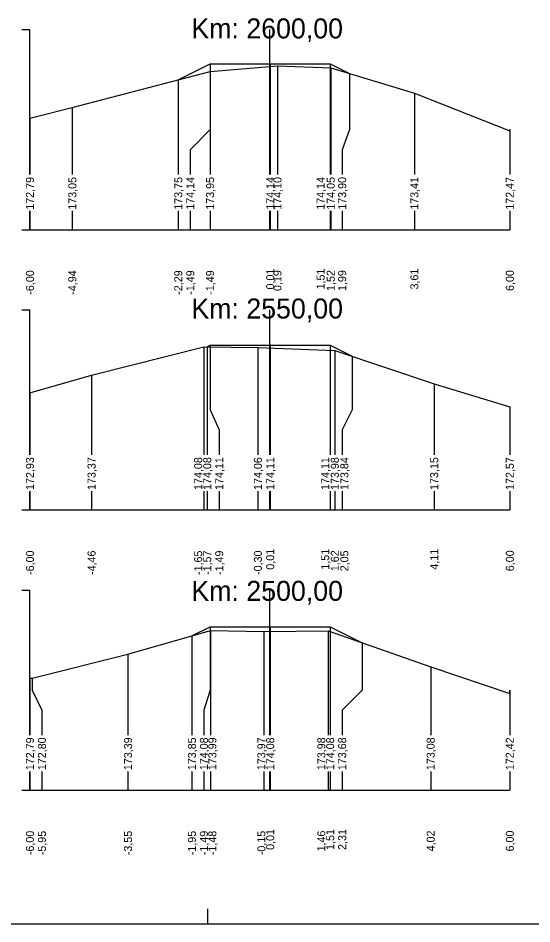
# Model space of a CAD drawing. Extents: x -614174 to -599765, y -1185887 to -1181080.
# Drawn here: x -601074.69 to -601061.84, y -1184533.61 to -1184510.98 of the extents above; entities that cross this region are included whole.
import ezdxf

# ---------------------------------------------------------------- set-up
doc = ezdxf.new("R2010")
doc.units = 0
for name, color, linetype in [('11', 7, 'Continuous'), ('16', 7, 'Continuous'), ('21', 7, 'Continuous'), ('28', 7, 'Continuous'), ('59', 7, 'Continuous'), ('8', 7, 'Continuous'), ('návrh', 7, 'Continuous')]:
    doc.layers.add(name, color=color, linetype=linetype)

msp = doc.modelspace()

# ---------------------------------------------------------------- linework, layer by layer
for points in [[(-601070.679, -1184512.524), (-601069.881, -1184512.125), (-601068.381, -1184512.125), (-601066.881, -1184512.125), (-601066.397, -1184512.367)], [(-601069.881, -1184512.125), (-601069.881, -1184512.125), (-601069.881, -1184512.125)], [(-601068.381, -1184512.125), (-601068.381, -1184512.125), (-601068.381, -1184512.125)], [(-601066.881, -1184512.125), (-601066.881, -1184512.125), (-601066.881, -1184512.125)], [(-601074.389, -1184513.481), (-601073.329, -1184513.217), (-601069.884, -1184512.316), (-601068.2, -1184512.172), (-601066.867, -1184512.224), (-601064.776, -1184512.862), (-601062.389, -1184513.802)], [(-601070.679, -1184512.523), (-601070.679, -1184512.524), (-601070.679, -1184512.524)], [(-601069.955, -1184519.194), (-601069.881, -1184519.157), (-601068.381, -1184519.157), (-601066.881, -1184519.157), (-601066.335, -1184519.43)], [(-601069.881, -1184519.157), (-601069.881, -1184519.157), (-601069.881, -1184519.157)], [(-601068.381, -1184519.157), (-601068.381, -1184519.157), (-601068.381, -1184519.157)], [(-601066.881, -1184519.157), (-601066.881, -1184519.157), (-601066.881, -1184519.157)], [(-601074.389, -1184520.342), (-601072.848, -1184519.899), (-601070.037, -1184519.193), (-601068.689, -1184519.211), (-601066.765, -1184519.285), (-601064.28, -1184520.119), (-601062.389, -1184520.696)], [(-601069.955, -1184519.194), (-601069.955, -1184519.194), (-601069.955, -1184519.194)], [(-601070.338, -1184526.417), (-601069.881, -1184526.188), (-601068.381, -1184526.188), (-601066.881, -1184526.188), (-601066.083, -1184526.588)], [(-601069.881, -1184526.188), (-601069.881, -1184526.188), (-601069.881, -1184526.188)], [(-601068.381, -1184526.188), (-601068.381, -1184526.188), (-601068.381, -1184526.188)], [(-601066.881, -1184526.188), (-601066.881, -1184526.188), (-601066.881, -1184526.188)], [(-601074.389, -1184527.475), (-601074.334, -1184527.473), (-601071.937, -1184526.876), (-601069.873, -1184526.283), (-601068.539, -1184526.302), (-601066.932, -1184526.291), (-601064.368, -1184527.187), (-601062.389, -1184527.854)], [(-601070.338, -1184526.417), (-601070.338, -1184526.417), (-601070.338, -1184526.417)]]:
    msp.add_lwpolyline(points)
at = {"layer": '11'}
for points in [[(-601069.881, -1184512.125), (-601069.881, -1184513.77), (-601070.379, -1184514.27), (-601070.379, -1184514.892)], [(-601068.381, -1184512.125), (-601068.381, -1184513.77), (-601068.381, -1184514.27), (-601068.381, -1184514.892)], [(-601066.881, -1184512.125), (-601066.881, -1184513.77), (-601066.881, -1184514.27), (-601066.881, -1184514.892)], [(-601069.884, -1184512.316), (-601069.884, -1184513.77), (-601069.884, -1184514.27), (-601069.884, -1184514.892)], [(-601068.2, -1184512.172), (-601068.2, -1184513.77), (-601068.2, -1184514.27), (-601068.2, -1184514.892)], [(-601066.867, -1184512.224), (-601066.867, -1184513.77), (-601066.867, -1184514.27), (-601066.867, -1184514.892)], [(-601066.397, -1184512.367), (-601066.397, -1184513.77), (-601066.581, -1184514.27), (-601066.581, -1184514.892)], [(-601070.679, -1184512.524), (-601070.679, -1184513.77), (-601070.679, -1184514.27), (-601070.679, -1184514.892)], [(-601064.776, -1184512.862), (-601064.776, -1184513.77), (-601064.776, -1184514.27), (-601064.776, -1184514.892)], [(-601073.329, -1184513.217), (-601073.329, -1184513.77), (-601073.329, -1184514.27), (-601073.329, -1184514.892)], [(-601074.389, -1184513.481), (-601074.389, -1184513.77), (-601074.389, -1184514.27), (-601074.389, -1184514.892)], [(-601062.389, -1184513.802), (-601062.389, -1184513.77), (-601062.389, -1184514.27), (-601062.389, -1184514.892)], [(-601074.389, -1184515.8), (-601074.389, -1184516.27)], [(-601073.329, -1184515.8), (-601073.329, -1184516.27)], [(-601070.679, -1184515.8), (-601070.679, -1184516.27)], [(-601070.379, -1184515.8), (-601070.379, -1184516.27)], [(-601069.884, -1184515.8), (-601069.884, -1184516.27)], [(-601068.381, -1184515.8), (-601068.381, -1184516.27)], [(-601068.2, -1184515.8), (-601068.2, -1184516.27)], [(-601066.881, -1184515.8), (-601066.881, -1184516.27)], [(-601066.867, -1184515.8), (-601066.867, -1184516.27)], [(-601066.581, -1184515.8), (-601066.581, -1184516.27)], [(-601064.776, -1184515.8), (-601064.776, -1184516.27)], [(-601062.389, -1184515.8), (-601062.389, -1184516.27)], [(-601069.881, -1184519.157), (-601069.881, -1184520.77), (-601069.655, -1184521.27), (-601069.655, -1184521.892)], [(-601068.381, -1184519.157), (-601068.381, -1184520.77), (-601068.381, -1184521.27), (-601068.381, -1184521.892)], [(-601066.881, -1184519.157), (-601066.881, -1184520.77), (-601066.881, -1184521.27), (-601066.881, -1184521.892)], [(-601070.037, -1184519.193), (-601070.037, -1184520.77), (-601070.037, -1184521.27), (-601070.037, -1184521.892)], [(-601069.955, -1184519.194), (-601069.955, -1184520.77), (-601069.955, -1184521.27), (-601069.955, -1184521.892)], [(-601068.689, -1184519.211), (-601068.689, -1184520.77), (-601068.689, -1184521.27), (-601068.689, -1184521.892)], [(-601066.765, -1184519.285), (-601066.765, -1184520.77), (-601066.765, -1184521.27), (-601066.765, -1184521.892)], [(-601066.335, -1184519.43), (-601066.335, -1184520.77), (-601066.581, -1184521.27), (-601066.581, -1184521.892)], [(-601072.848, -1184519.899), (-601072.848, -1184520.77), (-601072.848, -1184521.27), (-601072.848, -1184521.892)], [(-601064.28, -1184520.119), (-601064.28, -1184520.77), (-601064.28, -1184521.27), (-601064.28, -1184521.892)], [(-601074.389, -1184520.342), (-601074.389, -1184520.77), (-601074.389, -1184521.27), (-601074.389, -1184521.892)], [(-601062.389, -1184520.696), (-601062.389, -1184520.77), (-601062.389, -1184521.27), (-601062.389, -1184521.892)], [(-601074.389, -1184522.8), (-601074.389, -1184523.27)], [(-601072.848, -1184522.8), (-601072.848, -1184523.27)], [(-601070.037, -1184522.8), (-601070.037, -1184523.27)], [(-601069.955, -1184522.8), (-601069.955, -1184523.27)], [(-601069.655, -1184522.8), (-601069.655, -1184523.27)], [(-601068.689, -1184522.8), (-601068.689, -1184523.27)], [(-601068.381, -1184522.8), (-601068.381, -1184523.27)], [(-601066.881, -1184522.8), (-601066.881, -1184523.27)], [(-601066.765, -1184522.8), (-601066.765, -1184523.27)], [(-601066.581, -1184522.8), (-601066.581, -1184523.27)], [(-601064.28, -1184522.8), (-601064.28, -1184523.27)], [(-601062.389, -1184522.8), (-601062.389, -1184523.27)], [(-601069.881, -1184526.188), (-601069.881, -1184527.77), (-601070.038, -1184528.27), (-601070.038, -1184528.892)], [(-601068.381, -1184526.188), (-601068.381, -1184527.77), (-601068.381, -1184528.27), (-601068.381, -1184528.892)], [(-601066.881, -1184526.188), (-601066.881, -1184527.77), (-601066.881, -1184528.27), (-601066.881, -1184528.892)], [(-601070.338, -1184526.417), (-601070.338, -1184527.77), (-601070.338, -1184528.27), (-601070.338, -1184528.892)], [(-601069.873, -1184526.283), (-601069.873, -1184527.77), (-601069.873, -1184528.27), (-601069.873, -1184528.892)], [(-601068.539, -1184526.302), (-601068.539, -1184527.77), (-601068.539, -1184528.27), (-601068.539, -1184528.892)], [(-601066.932, -1184526.291), (-601066.932, -1184527.77), (-601066.932, -1184528.27), (-601066.932, -1184528.892)], [(-601066.083, -1184526.588), (-601066.083, -1184527.77), (-601066.581, -1184528.27), (-601066.581, -1184528.892)], [(-601071.937, -1184526.876), (-601071.937, -1184527.77), (-601071.937, -1184528.27), (-601071.937, -1184528.892)], [(-601064.368, -1184527.187), (-601064.368, -1184527.77), (-601064.368, -1184528.27), (-601064.368, -1184528.892)], [(-601074.389, -1184527.475), (-601074.389, -1184527.77), (-601074.389, -1184528.27), (-601074.389, -1184528.892)], [(-601074.334, -1184527.473), (-601074.334, -1184527.77), (-601074.089, -1184528.27), (-601074.089, -1184528.892)], [(-601062.389, -1184527.854), (-601062.389, -1184527.77), (-601062.389, -1184528.27), (-601062.389, -1184528.892)], [(-601074.389, -1184529.8), (-601074.389, -1184530.27)], [(-601074.089, -1184529.8), (-601074.089, -1184530.27)], [(-601071.937, -1184529.8), (-601071.937, -1184530.27)], [(-601070.338, -1184529.8), (-601070.338, -1184530.27)], [(-601070.038, -1184529.8), (-601070.038, -1184530.27)], [(-601069.873, -1184529.8), (-601069.873, -1184530.27)], [(-601068.539, -1184529.8), (-601068.539, -1184530.27)], [(-601068.381, -1184529.8), (-601068.381, -1184530.27)], [(-601066.932, -1184529.8), (-601066.932, -1184530.27)], [(-601066.881, -1184529.8), (-601066.881, -1184530.27)], [(-601066.581, -1184529.8), (-601066.581, -1184530.27)], [(-601064.368, -1184529.8), (-601064.368, -1184530.27)], [(-601062.389, -1184529.8), (-601062.389, -1184530.27)]]:
    msp.add_lwpolyline(points, dxfattribs=at)
at = {"layer": '16'}
for p, q in [((-601074.389, -1184516.27), (-601062.389, -1184516.27)), ((-601074.389, -1184523.27), (-601062.389, -1184523.27)), ((-601074.389, -1184530.27), (-601062.389, -1184530.27))]:
    msp.add_line(p, q, dxfattribs=at)
for points in [[(-601066.397, -1184512.367), (-601066.397, -1184512.367), (-601066.397, -1184512.367)], [(-601066.334, -1184519.43), (-601066.335, -1184519.43), (-601066.335, -1184519.43)], [(-601066.083, -1184526.588), (-601066.083, -1184526.588), (-601066.083, -1184526.588)]]:
    msp.add_lwpolyline(points, dxfattribs=at)
at = {"layer": '21'}
for p, q in [((-601074.589, -1184511.27), (-601074.389, -1184511.27)), ((-601074.589, -1184516.27), (-601074.389, -1184516.27)), ((-601074.589, -1184518.27), (-601074.389, -1184518.27)), ((-601074.589, -1184523.27), (-601074.389, -1184523.27)), ((-601074.589, -1184525.27), (-601074.389, -1184525.27)), ((-601074.589, -1184530.27), (-601074.389, -1184530.27))]:
    msp.add_line(p, q, dxfattribs=at)
at = {"layer": '28'}
for p, q in [((-601068.389, -1184514.892), (-601068.389, -1184511.27)), ((-601068.389, -1184516.27), (-601068.389, -1184515.8)), ((-601068.389, -1184521.892), (-601068.389, -1184518.27)), ((-601068.389, -1184523.27), (-601068.389, -1184522.8)), ((-601068.389, -1184528.892), (-601068.389, -1184525.27)), ((-601068.389, -1184530.27), (-601068.389, -1184529.8))]:
    msp.add_line(p, q, dxfattribs=at)
at = {"layer": '8'}
for p, q in [((-601074.389, -1184514.892), (-601074.389, -1184511.27)), ((-601074.389, -1184516.27), (-601074.389, -1184515.8)), ((-601074.389, -1184521.892), (-601074.389, -1184518.27)), ((-601074.389, -1184523.27), (-601074.389, -1184522.8)), ((-601074.389, -1184528.892), (-601074.389, -1184525.27)), ((-601074.389, -1184530.27), (-601074.389, -1184529.8))]:
    msp.add_line(p, q, dxfattribs=at)
at = {"layer": 'návrh'}
for p, q in [((-601069.944, -1184533.61), (-601069.944, -1184533.23)), ((-601090.944, -1184533.61), (-601069.944, -1184533.61)), ((-601069.944, -1184533.61), (-601048.944, -1184533.61))]:
    msp.add_line(p, q, dxfattribs=at)

# ---------------------------------------------------------------- texts
at = {"layer": '16'}
for s, p in [('172,79', (-601074.289, -1184515.77)), ('173,05', (-601073.229, -1184515.77)), ('173,75', (-601070.579, -1184515.77)), ('174,14', (-601070.279, -1184515.77)), ('173,95', (-601069.784, -1184515.77)), ('174,14', (-601068.281, -1184515.77)), ('174,10', (-601068.1, -1184515.77)), ('174,14', (-601067.02, -1184515.77)), ('174,05', (-601066.767, -1184515.77)), ('173,90', (-601066.481, -1184515.77)), ('173,41', (-601064.676, -1184515.77)), ('172,47', (-601062.289, -1184515.77)), ('172,93', (-601074.289, -1184522.77)), ('173,37', (-601072.748, -1184522.77)), ('174,08', (-601070.082, -1184522.77)), ('174,08', (-601069.855, -1184522.77)), ('174,11', (-601069.555, -1184522.77)), ('174,06', (-601068.589, -1184522.77)), ('174,11', (-601068.281, -1184522.77)), ('174,11', (-601066.906, -1184522.77)), ('173,98', (-601066.665, -1184522.77)), ('173,84', (-601066.426, -1184522.77)), ('173,15', (-601064.18, -1184522.77)), ('172,57', (-601062.289, -1184522.77)), ('172,79', (-601074.289, -1184529.77)), ('172,80', (-601073.989, -1184529.77)), ('173,39', (-601071.837, -1184529.77)), ('173,85', (-601070.238, -1184529.77)), ('174,08', (-601069.938, -1184529.77)), ('173,99', (-601069.728, -1184529.77)), ('173,97', (-601068.502, -1184529.77)), ('174,08', (-601068.281, -1184529.77)), ('173,98', (-601067.002, -1184529.77)), ('174,08', (-601066.781, -1184529.77)), ('173,68', (-601066.481, -1184529.77)), ('173,08', (-601064.268, -1184529.77)), ('172,42', (-601062.289, -1184529.77))]:
    msp.add_text(s, height=0.2, rotation=90, dxfattribs=at).set_placement(p)
at = {"layer": '28'}
for s, p in [('Km: 2600,00', (-601070.352, -1184511.491)), ('Km: 2550,00', (-601070.352, -1184518.488)), ('Km: 2500,00', (-601070.352, -1184525.541))]:
    msp.add_text(s, height=0.5, dxfattribs=at).set_placement(p)
at = {"layer": '59'}
for s, p in [('-6,00', (-601074.289, -1184517.893)), ('-4,94', (-601073.229, -1184517.893)), ('-2,29', (-601070.579, -1184517.894)), ('-1,49', (-601070.279, -1184517.894)), ('-1,49', (-601069.784, -1184517.894)), ('0,01', (-601068.281, -1184517.762)), ('0,19', (-601068.1, -1184517.801)), ('1,51', (-601067.02, -1184517.762)), ('1,52', (-601066.767, -1184517.799)), ('1,99', (-601066.481, -1184517.801)), ('3,61', (-601064.676, -1184517.762)), ('6,00', (-601062.289, -1184517.8)), ('-6,00', (-601074.289, -1184524.893)), ('-4,46', (-601072.748, -1184524.894)), ('-1,65', (-601070.082, -1184524.895)), ('-1,57', (-601069.855, -1184524.894)), ('-1,49', (-601069.555, -1184524.894)), ('-0,30', (-601068.589, -1184524.893)), ('0,01', (-601068.281, -1184524.762)), ('1,51', (-601066.906, -1184524.762)), ('1,62', (-601066.665, -1184524.799)), ('2,05', (-601066.426, -1184524.802)), ('4,11', (-601064.18, -1184524.762)), ('6,00', (-601062.289, -1184524.8)), ('-6,00', (-601074.289, -1184531.893)), ('-5,95', (-601073.989, -1184531.895)), ('-3,55', (-601071.837, -1184531.895)), ('-1,95', (-601070.238, -1184531.895)), ('-1,49', (-601069.938, -1184531.894)), ('-1,48', (-601069.728, -1184531.894)), ('-0,15', (-601068.502, -1184531.895)), ('0,01', (-601068.281, -1184531.762)), ('1,46', (-601067.002, -1184531.801)), ('1,51', (-601066.781, -1184531.762)), ('2,31', (-601066.481, -1184531.762)), ('4,02', (-601064.268, -1184531.799)), ('6,00', (-601062.289, -1184531.8))]:
    msp.add_text(s, height=0.2, rotation=90, dxfattribs=at).set_placement(p)

doc.saveas('drawing.dxf')
